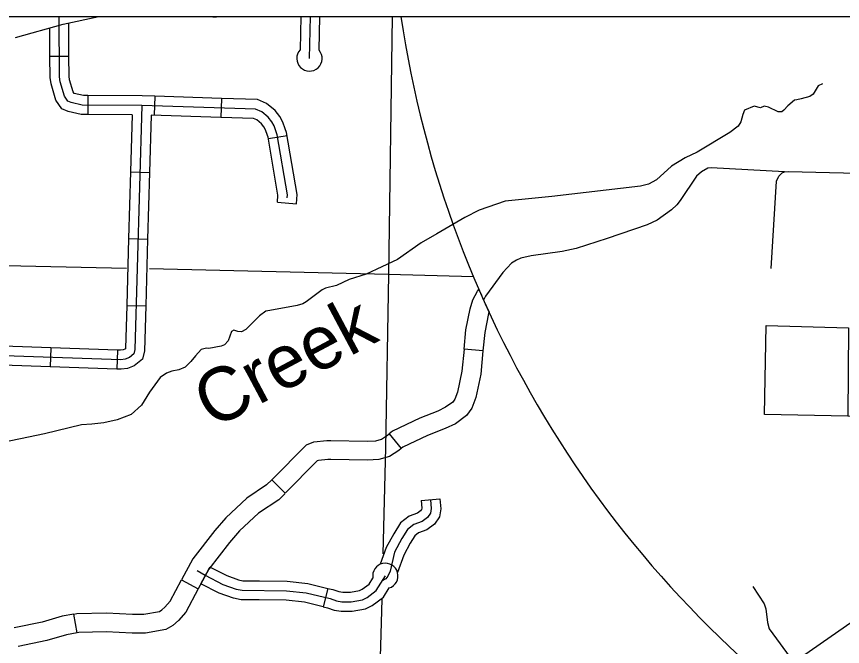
# Model space of a CAD drawing. Extents: x 1370567 to 1373900, y 377514 to 379648.
# Drawn here: x 1371915.5 to 1372102.1, y 378600.9 to 378743.2 of the extents above; entities that cross this region are included whole.
import ezdxf

# ---------------------------------------------------------------- set-up
doc = ezdxf.new("R2010")
doc.units = 0
doc.layers.add('Default', color=7, linetype='Continuous')
doc.layers.add('Survey Symbols', color=7, linetype='Continuous')

msp = doc.modelspace()

# ---------------------------------------------------------------- linework, layer by layer
at = {"layer": 'Default'}
for p, q in [((1371927.33, 378734.19), (1371923.04, 378734.17)), ((1371931.59, 378725.34), (1371931.57, 378721.05)), ((1371946.73, 378725.18), (1371946.59, 378720.9)), ((1371961.81, 378724.7), (1371961.67, 378720.42)), ((1371972.37, 378715.62), (1371976.6, 378716.34)), ((1371941.24, 378708.12), (1371945.53, 378707.99)), ((1371940.81, 378693.04), (1371945.09, 378692.91)), ((1371940.37, 378677.96), (1371944.66, 378677.83)), ((1371923.22, 378668.38), (1371923.07, 378664.1)), ((1371938.29, 378667.87), (1371938.15, 378663.58)), ((1372020.85, 378667.67), (1372016.58, 378668.09)), ((1371999.65, 378648.93), (1372002.4, 378645.65)), ((1371986.52, 378647.43), (1371986.52, 378647.43)), ((1371976.17, 378635.53), (1371973.13, 378638.55)), ((1372006.86, 378633.88), (1372011.13, 378634.27)), ((1371952.75, 378615.97), (1371956.53, 378613.95)), ((1371985.78, 378614.06), (1371984.78, 378609.9)), ((1371929.21, 378604.01), (1371928.44, 378608.23))]:
    msp.add_line(p, q, dxfattribs=at)
for points in [[(1371915.25, 378738.43), (1371926.01, 378741.48), (1371934.07, 378743.2)], [(1371976.65, 378702.23), (1371976.71, 378702.92), (1371974.4, 378716.47), (1371973.68, 378718.49), (1371973.19, 378719.44), (1371972.36, 378720.49), (1371970.87, 378721.71), (1371969.46, 378722.31), (1371943.82, 378723.13), (1371930.34, 378723.2), (1371927.82, 378723.79), (1371927.11, 378724.08), (1371926.33, 378725.24), (1371925.37, 378728.44), (1371925.2, 378729.56), (1371925.15, 378743.2)], [(1371927.33, 378734.19), (1371927.3, 378741.75)], [(1371959.68, 378743.2), (1371959.84, 378743.13), (1371960.68, 378743.14), (1371960.74, 378743.2)], [(1371979.73, 378743.2), (1371979.56, 378735.67)], [(1371981.66, 378733.73), (1371981.88, 378743.2)], [(1371983.84, 378735.57), (1371984.02, 378743.2)], [(1372000.34, 378743.2), (1371999.55, 378684.93), (1371998.82, 378645.78), (1371998.24, 378621.86)], [(1371923.04, 378734.17), (1371923.02, 378740.63)], [(1371931.57, 378721.05), (1371930.09, 378721.06), (1371927.18, 378721.74), (1371925.69, 378722.33), (1371924.37, 378724.33), (1371923.28, 378727.97), (1371923.06, 378729.39), (1371923.04, 378734.17)], [(1371931.59, 378725.34), (1371930.6, 378725.34), (1371928.51, 378725.83), (1371928.29, 378726.16), (1371927.47, 378728.92), (1371927.34, 378729.73), (1371927.33, 378734.19)], [(1372097.58, 378727.97), (1372096.61, 378727.57), (1372095.47, 378725.65), (1372094.67, 378725.13), (1372092.75, 378724.64), (1372091.78, 378724.35), (1372091.21, 378724.29), (1372089.76, 378723), (1372088.81, 378722.02), (1372088.33, 378721.68), (1372087.56, 378721.7), (1372085.38, 378722.75), (1372084.38, 378722.95), (1372083.52, 378722.55), (1372082.09, 378722.97), (1372079.97, 378722.05), (1372079.57, 378721.04), (1372079.12, 378719.44), (1372078.47, 378718.47), (1372076.61, 378717), (1372069.22, 378712.6), (1372066.53, 378711.28), (1372063.45, 378709.41), (1372060.08, 378706.3), (1372058.25, 378705.35), (1372056.42, 378704.89), (1372036.4, 378702.53), (1372025.84, 378701.52), (1372019.99, 378699.44), (1372016.76, 378697.83), (1372010.45, 378694.15), (1372006.88, 378692.1)], [(1371946.73, 378725.18), (1371943.86, 378725.28), (1371931.59, 378725.34)], [(1371961.81, 378724.7), (1371946.73, 378725.18)], [(1371976.2, 378717.8), (1371975.65, 378719.35), (1371975, 378720.6), (1371973.9, 378722), (1371971.99, 378723.57), (1371969.93, 378724.44), (1371961.81, 378724.7)], [(1371943.82, 378723.13), (1371942.23, 378668), (1371942, 378666.99), (1371941, 378666.16), (1371940.06, 378665.81), (1371939.06, 378665.7), (1371849.17, 378668.75), (1371848.57, 378669.01), (1371848.11, 378669.89), (1371848.57, 378687.19), (1371847.27, 378689.53), (1371847.66, 378710.55)], [(1371941.61, 378721), (1371931.57, 378721.05)], [(1371941.61, 378721), (1371941.24, 378708.12)], [(1371945.9, 378720.92), (1371945.53, 378707.99)], [(1371961.67, 378720.42), (1371945.9, 378720.92)], [(1371972.16, 378716.36), (1371971.71, 378717.64), (1371971.38, 378718.27), (1371970.82, 378718.98), (1371969.74, 378719.86), (1371968.99, 378720.18), (1371961.67, 378720.42)], [(1371974.42, 378701.24), (1371978.7, 378700.9), (1371978.87, 378703.02), (1371976.48, 378717.01), (1371976.2, 378717.8)], [(1371974.42, 378701.24), (1371974.55, 378702.82), (1371972.32, 378715.92), (1371972.16, 378716.36)], [(1371941.24, 378708.12), (1371940.81, 378693.04)], [(1371945.53, 378707.99), (1371945.09, 378692.91)], [(1372088.97, 378708.1), (1372072.4, 378709.01), (1372071.63, 378708.92), (1372070.23, 378708.11), (1372069.09, 378707.11), (1372065.42, 378701.66), (1372064.62, 378700.69), (1372063.45, 378699.57), (1372060.2, 378697.21), (1372057.91, 378696.15), (1372048.88, 378693.03), (1372041.93, 378690.8), (1372038.76, 378690.13), (1372031.75, 378689.13), (1372029.44, 378688.61), (1372028.41, 378688.18), (1372027.32, 378687.49), (1372025.35, 378685.42), (1372021.45, 378680.03), (1372020.99, 378679.16)], [(1372085.96, 378686.29), (1372087.18, 378706), (1372087.72, 378707.12), (1372088.46, 378707.86), (1372088.97, 378708.1), (1372089.89, 378708.21), (1372151.84, 378706.68)], [(1371940.81, 378693.04), (1371940.37, 378677.96)], [(1371945.09, 378692.91), (1371944.66, 378677.83)], [(1372006.88, 378692.1), (1372001.51, 378688.34), (1371994.48, 378685.02), (1371990.65, 378683.84), (1371987.74, 378682.48), (1371985.28, 378681.82), (1371984.53, 378681.47), (1371980.94, 378678.74), (1371980.17, 378678.34), (1371978.88, 378677.93), (1371972.73, 378676.83), (1371971.79, 378676.68), (1371970.36, 378675.64), (1371967.28, 378672.55), (1371966.31, 378671.97), (1371965.45, 378672.05), (1371964.59, 378672.36), (1371964.02, 378672.1), (1371963.28, 378669.93), (1371962.43, 378669.07), (1371961.68, 378668.78), (1371958.91, 378668.25), (1371958.37, 378668.31), (1371957.19, 378667.99), (1371955.88, 378666.59), (1371954.89, 378665.3), (1371953.57, 378664.03), (1371952.17, 378663.4), (1371950.54, 378663.08), (1371949.36, 378662.68), (1371947.94, 378661.65), (1371945.51, 378658.34), (1371943.68, 378655.45), (1371941.37, 378653.33), (1371938.19, 378652.08), (1371935.24, 378651.43), (1371932.51, 378651.11), (1371930.2, 378651.02), (1371921.82, 378648.99), (1371910.51, 378646.61)], [(1371940.34, 378686.32), (1371851.47, 378688.23)], [(1372018.72, 378684.4), (1371999.55, 378684.93), (1371945.51, 378686.21)], [(1372016.58, 378668.09), (1372017.01, 378672.44), (1372017.95, 378677.21), (1372018.59, 378679.2), (1372019.63, 378681.17), (1372019.93, 378681.58)], [(1371944.66, 378677.83), (1371944.37, 378667.73), (1371943.93, 378665.81), (1371942.09, 378664.28), (1371940.56, 378663.72), (1371939.15, 378663.55), (1371938.15, 378663.58)], [(1371940.37, 378677.96), (1371940.09, 378668.26), (1371940.07, 378668.17), (1371939.92, 378668.04), (1371939.56, 378667.91), (1371938.97, 378667.84), (1371938.29, 378667.87)], [(1372022.21, 378676.47), (1372022.11, 378676.14), (1372021.25, 378671.82), (1372020.85, 378667.67)], [(1372161.94, 378652.35), (1372103.24, 378652.96), (1372084.44, 378653.29), (1372084.86, 378673.42), (1372103.46, 378672.92), (1372103.24, 378652.96)], [(1371923.22, 378668.38), (1371908.14, 378668.89)], [(1371938.29, 378667.87), (1371923.22, 378668.38)], [(1372016.58, 378668.09), (1372016.1, 378663.1), (1372015.11, 378658.4), (1372014.51, 378656.82), (1372014.01, 378656.14), (1372012.42, 378654.94), (1372010.63, 378654.11), (1372006.59, 378652.52), (1372000.42, 378649.58), (1371999.65, 378648.93)], [(1372020.85, 378667.67), (1372020.34, 378662.45), (1372019.24, 378657.19), (1372018.31, 378654.76), (1372017.1, 378653.1), (1372014.63, 378651.24), (1372012.32, 378650.17), (1372008.3, 378648.59), (1372002.75, 378645.94), (1372002.4, 378645.65)], [(1371923.07, 378664.1), (1371907.99, 378664.61)], [(1371938.15, 378663.58), (1371923.07, 378664.1)], [(1371986.52, 378647.43), (1371994.7, 378647.31), (1371996.64, 378647.39), (1371997.92, 378647.75), (1371999.29, 378648.63), (1371999.65, 378648.93)], [(1371973.13, 378638.55), (1371981.02, 378646.49), (1371982.65, 378647.14), (1371985.62, 378647.45), (1371986.52, 378647.43)], [(1372164.09, 378646.29), (1372158.5, 378641.9), (1372150.64, 378634.07), (1372147.38, 378632.08), (1372143.86, 378630.26), (1372142.37, 378629.26), (1372139.97, 378628.41), (1372133.19, 378626.52), (1372129.93, 378624.79), (1372127.01, 378622.71), (1372124.31, 378620.44), (1372091.06, 378597.32), (1372088.12, 378595.25), (1372086.01, 378593.76), (1372085.29, 378593.11)], [(1372002.4, 378645.65), (1372001.83, 378645.17), (1371999.71, 378643.8), (1371997.33, 378643.13), (1371994.76, 378643.02), (1371986.45, 378643.15)], [(1371986.45, 378643.15), (1371985.81, 378643.16), (1371983.68, 378642.94), (1371983.43, 378642.83), (1371976.17, 378635.53)], [(1371973.13, 378638.55), (1371971.99, 378637.4), (1371967.48, 378634.43), (1371962.79, 378630.01), (1371960.29, 378627.13), (1371955.29, 378620.72), (1371952.75, 378615.97)], [(1371976.08, 378635.43), (1371974.72, 378634.07), (1371970.15, 378631.06), (1371965.88, 378627.04), (1371963.6, 378624.41), (1371958.9, 378618.38), (1371956.53, 378613.95)], [(1372006.86, 378633.88), (1372007.02, 378632.16), (1372006.97, 378631.86), (1372006.76, 378631.56), (1372006.09, 378631.06), (1372004.18, 378630.38), (1372002.21, 378628.83), (1372000.7, 378626.39), (1371999.01, 378623.31), (1371997.66, 378619.5)], [(1372009, 378634.08), (1372009.18, 378632.07), (1372009, 378631.03), (1372008.33, 378630.06), (1372007.11, 378629.15), (1372005.23, 378628.48), (1372003.83, 378627.38), (1372002.55, 378625.31), (1372000.85, 378622.21), (1371999.87, 378617.95), (1371999.39, 378616.79), (1371998.9, 378616.24), (1371998.09, 378615.72)], [(1372011.13, 378634.27), (1372011.34, 378631.98), (1372011.03, 378630.2), (1372009.9, 378628.56), (1372008.14, 378627.24), (1372006.27, 378626.57), (1372005.45, 378625.93), (1372004.4, 378624.23), (1372002.94, 378621.56), (1372001.55, 378617.64)], [(1371957.15, 378615.1), (1371958.9, 378618.38), (1371959.26, 378618.84), (1371962.98, 378616.93), (1371965.64, 378615.96), (1371966.63, 378615.78), (1371970.37, 378615.74)], [(1371956.27, 378618.12), (1371958.08, 378617.04), (1371962.12, 378614.96), (1371965.07, 378613.89), (1371966.42, 378613.63), (1371976.49, 378613.53), (1371980.9, 378613.03), (1371986.31, 378611.73), (1371987.77, 378611.22), (1371989, 378611.03), (1371991.09, 378611.03), (1371993.67, 378611.5), (1371994.72, 378612.02), (1371996.75, 378613.54), (1371998.8, 378616.88)], [(1371943.88, 378608.2), (1371944.21, 378608.21), (1371947.76, 378608.86), (1371948.34, 378609.18), (1371949.02, 378609.79), (1371950.17, 378611.14), (1371952.75, 378615.97)], [(1371970.32, 378611.45), (1371966.21, 378611.49), (1371964.5, 378611.81), (1371961.26, 378613), (1371957.15, 378615.1)], [(1371970.37, 378615.74), (1371976.62, 378615.67), (1371981.27, 378615.14), (1371985.78, 378614.06)], [(1371985.78, 378614.06), (1371986.91, 378613.79), (1371988.3, 378613.31), (1371989.17, 378613.17), (1371990.9, 378613.18), (1371992.99, 378613.56), (1371993.6, 378613.85), (1371995.14, 378615.01), (1371995.98, 378616.39)], [(1371956.53, 378613.95), (1371953.73, 378608.71), (1371952.09, 378606.78), (1371950.83, 378605.67), (1371949.23, 378604.78), (1371944.61, 378603.92), (1371943.89, 378603.92)], [(1371984.78, 378609.9), (1371985.71, 378609.67), (1371987.25, 378609.14), (1371988.84, 378608.88), (1371991.29, 378608.89), (1371994.34, 378609.45), (1371995.85, 378610.18), (1371998.36, 378612.07), (1371999.64, 378614.15)], [(1372081.82, 378614.45), (1372084.35, 378610.59), (1372084.75, 378609.45), (1372085.16, 378606.37), (1372085.51, 378604.94), (1372091.06, 378597.32)], [(1371984.78, 378609.9), (1371980.53, 378610.91), (1371976.36, 378611.39), (1371970.32, 378611.45)], [(1371997.98, 378611.62), (1371997.43, 378590.64)], [(1371928.44, 378608.23), (1371925.81, 378607.74), (1371921.3, 378606.44), (1371914.98, 378605.14)], [(1371928.44, 378608.23), (1371929.1, 378608.35), (1371935.83, 378608.55), (1371941.72, 378608.2), (1371943.88, 378608.2)], [(1371929.21, 378604.01), (1371926.79, 378603.57), (1371922.32, 378602.27), (1371915.83, 378600.94)], [(1371943.89, 378603.92), (1371941.6, 378603.91), (1371935.76, 378604.26), (1371929.56, 378604.07), (1371929.21, 378604.01)]]:
    msp.add_lwpolyline(points, dxfattribs=at)
for centre, radius, start, end in [((1371981.66, 378733.73), 2.86, 137.256, 40.0746), ((1372246.52, 378779.9), 247, 203.4567, 204.7551), ((1371998.8, 378616.88), 2.86, 287.0342, 189.8527)]:
    msp.add_arc(centre, radius, start, end, dxfattribs=at)
msp.add_ellipse((1372195.74, 378755.88), major_axis=(-92.86, 196.35), ratio=0.878598, start_param=1.236692, end_param=3.141593, dxfattribs=at)
at = {"layer": 'Survey Symbols'}
msp.add_lwpolyline([(1371518.13, 378743.2), (1373025.55, 378743.2), (1373025.55, 377817.56), (1371518.13, 377817.56)], close=True, dxfattribs=at)
msp.add_lwpolyline([(1371518.13, 378743.2), (1373025.55, 378743.2), (1373025.55, 377817.56), (1371518.13, 377817.56)], close=True, dxfattribs=at)
msp.add_lwpolyline([(1371518.13, 378743.2), (1373025.55, 378743.2), (1373025.55, 377817.56), (1371518.13, 377817.56)], close=True, dxfattribs=at)

# ---------------------------------------------------------------- texts
at = {"layer": 'Default'}
msp.add_text('Creek', height=12.069, rotation=28.047, dxfattribs=at).set_placement((1371959.78, 378649.88))

doc.saveas('drawing.dxf')
